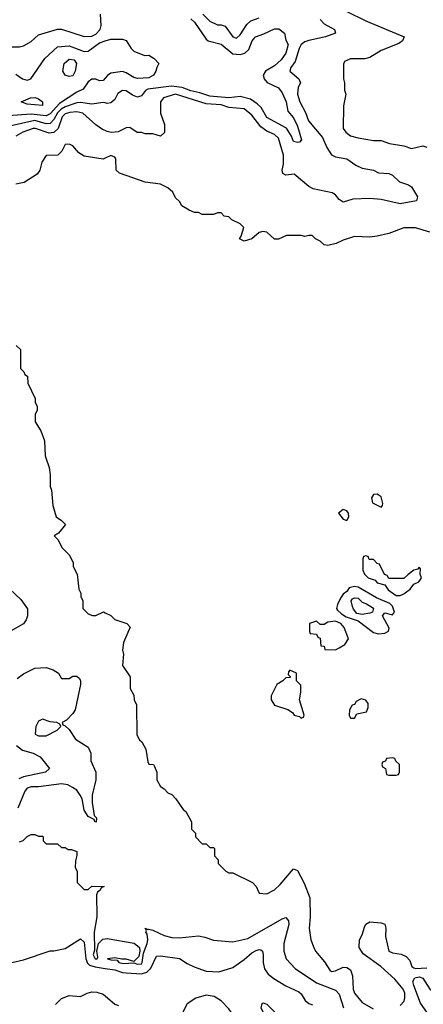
# Model space of a CAD drawing. Header units: inches. Extents: x 2380053 to 2584298, y 380219 to 546618.
# Tile 762 of 788: x 2479550 to 2481672, y 497131 to 502301. Entities that reach past the tile are written whole.
import ezdxf

# ---------------------------------------------------------------- set-up
doc = ezdxf.new("R2010")
doc.units = ezdxf.units.IN
doc.header["$MEASUREMENT"] = 0
for name, color, linetype in [('C4479', 7, 'Continuous'), ('C4489', 7, 'Continuous'), ('C4570', 7, 'Continuous'), ('C4580', 7, 'Continuous')]:
    doc.layers.add(name, color=color, linetype=linetype)

msp = doc.modelspace()

# ---------------------------------------------------------------- linework, layer by layer
at = {"layer": 'C4479', "color": 2}
for points, elevation in [([(2479688, 500000), (2479704.7, 499950), (2479710.9, 499910.9), (2479711.3, 499850), (2479718, 499830), (2479724.7, 499750), (2479742, 499690), (2479770, 499671.3), (2479791, 499650), (2479754.4, 499605.6), (2479732, 499590), (2479752, 499570), (2479772, 499530), (2479810.9, 499490.9), (2479832, 499450), (2479832, 499430), (2479852, 499390), (2479862, 499310), (2479872, 499290), (2479872.7, 499272.7), (2479882, 499250), (2479882, 499210), (2479910, 499182), (2479932.7, 499172.7), (2479950, 499172), (2479991.1, 499191.1), (2480000, 499186.8)], 42), ([(2479498, 499310), (2479555.9, 499255.9), (2479591.6, 499208.4), (2479592, 499170), (2479584.7, 499150), (2479570.7, 499129.3), (2479502, 499090)], 38), ([(2479538, 498842), (2479570, 498866), (2479630, 498896), (2479690, 498898.8), (2479726.4, 498886.4), (2479754, 498870), (2479770, 498842), (2479810, 498842), (2479830, 498854), (2479850, 498854), (2479863.6, 498843.6), (2479870.9, 498830.9), (2479870.8, 498810), (2479842, 498678), (2479830, 498658), (2479796.9, 498623.1), (2479774, 498610), (2479778, 498598), (2479790, 498594), (2479810, 498574), (2479843.5, 498523.5), (2479910, 498482), (2479924.7, 498450), (2479924.7, 498410), (2479951.3, 498350), (2479951, 498310), (2479931.1, 498228.9), (2479931, 498190), (2479942, 498122), (2479954, 498110), (2479952.7, 498087.3), (2479946, 498090), (2479942, 498102), (2479910, 498118), (2479889, 498150), (2479878, 498210), (2479868.7, 498230), (2479850, 498255.3), (2479828, 498270), (2479802.7, 498282.7), (2479770, 498289.3), (2479650, 498272.3), (2479610, 498272.3), (2479590, 498265.2), (2479577.3, 498250), (2479539.9, 498160.1)], 38), ([(2479534, 498490), (2479565.1, 498465.1), (2479621, 498450), (2479658, 498430), (2479706.8, 498370), (2479686, 498350), (2479570, 498325.6), (2479545.2, 498314.8)], 34), ([(2479550, 497984.7), (2479568.9, 497991.1), (2479590, 498012), (2479610, 498022), (2479630, 498022), (2479650, 498014), (2479670, 498014), (2479674, 498010), (2479674, 497990), (2479690, 497974), (2479750, 497974), (2479770, 497954), (2479790, 497954), (2479804.7, 497944.7), (2479823.6, 497943.6), (2479850, 497934), (2479851.6, 497911.6), (2479843.6, 497883.6), (2479842, 497850), (2479852, 497830), (2479852, 497770), (2479890, 497734), (2479910, 497734), (2479930, 497752), (2479994, 497750), (2479978, 497742), (2479974, 497730), (2479959.6, 497720.4), (2479954.4, 497705.6), (2479955.3, 497590), (2479942, 497510), (2479944.5, 497415.5), (2479937.3, 497390), (2479948, 497370), (2479958, 497370), (2479962, 497378), (2479956, 497410), (2479964, 497450), (2479987.2, 497472.8), (2480000, 497474.5)], 38), ([(2479510, 497351.3), (2479570, 497364.7), (2479710, 497411.3), (2479730, 497411.3), (2479790, 497424.7), (2479870, 497474.8), (2479890, 497458), (2479897.8, 497370), (2479907.4, 497347.4), (2479917.2, 497337.2), (2479947.1, 497327.1), (2480000, 497319.4)], 34), ([(2479738, 497130), (2479770, 497162), (2479810, 497178), (2479870, 497172), (2479906, 497190), (2479930, 497196), (2479955.3, 497195.3), (2479990, 497184.7), (2480000, 497175.8)], 30)]:
    msp.add_lwpolyline(points, dxfattribs=dict(at, elevation=elevation))
at = {"layer": 'C4479', "color": 2, "elevation": 38}
msp.add_lwpolyline([(2479670, 498628.7), (2479650, 498618), (2479636, 498590), (2479632, 498550), (2479650, 498541), (2479690, 498540.7), (2479748, 498570), (2479766, 498590), (2479762, 498602), (2479746, 498610), (2479710, 498614)], close=True, dxfattribs=at)
at = {"layer": 'C4489', "color": 2}
for points, elevation in [([(2481430, 499809), (2481410, 499808.7), (2481398.8, 499790), (2481404, 499764), (2481450, 499742), (2481458, 499750), (2481459, 499761), (2481450, 499795.3)], 46), ([(2481250, 499729), (2481226, 499710), (2481250, 499678.8), (2481270, 499671.3), (2481281.2, 499690), (2481279, 499710), (2481270, 499722)], 46), ([(2481370, 499486), (2481358, 499482), (2481354, 499470), (2481354, 499410), (2481362, 499390), (2481382, 499370), (2481418, 499358), (2481430, 499344.7), (2481470, 499334), (2481487.1, 499307.1), (2481530, 499278), (2481550, 499278), (2481570, 499286.8), (2481602, 499310), (2481622.7, 499337.3), (2481648, 499350), (2481658, 499362), (2481662, 499370), (2481655.3, 499390), (2481658, 499418), (2481650, 499426), (2481643.6, 499416.4), (2481622, 499410), (2481591.6, 499388.4), (2481570, 499366), (2481490, 499366), (2481482, 499382), (2481467.3, 499387.3), (2481442, 499442), (2481430, 499446), (2481410, 499466), (2481387.3, 499467.3), (2481382, 499482)], 46), ([(2481310, 499325.2), (2481282.5, 499317.5), (2481270, 499298), (2481250, 499284), (2481236.7, 499263.3), (2481220.7, 499230), (2481216, 499210), (2481220.7, 499200.7), (2481241.4, 499181.4), (2481266.4, 499166.4), (2481330, 499144.7), (2481410, 499082.8), (2481436.8, 499076.8), (2481470, 499079.1), (2481489, 499090), (2481493.2, 499106.8), (2481457.2, 499170), (2481470, 499186), (2481510, 499176), (2481521.2, 499190), (2481510, 499222), (2481495.5, 499235.5), (2481425.4, 499265.4), (2481330, 499321.2)], 46), ([(2481350, 499177.2), (2481323.2, 499183.2), (2481305.6, 499205.6), (2481300.5, 499220.5), (2481292.7, 499250), (2481300.1, 499259.9), (2481310, 499264.9), (2481330, 499263), (2481350, 499243), (2481374, 499234), (2481410, 499211.3), (2481404.7, 499190), (2481390, 499184.5)], 46), ([(2481210, 499142), (2481170, 499138), (2481150, 499126), (2481130, 499126), (2481110, 499142), (2481074, 499130), (2481074, 499090), (2481078, 499078), (2481110, 499074), (2481118, 499058), (2481130, 499054), (2481134, 499014), (2481151.1, 499011.1), (2481154, 498994), (2481210, 498992), (2481230, 499002), (2481259, 499021), (2481278, 499050), (2481255.3, 499110), (2481238, 499130)], 46), ([(2480970, 498886), (2480963.6, 498876.4), (2480962, 498862), (2480972.7, 498852.7), (2480972.7, 498847.3), (2480950, 498846), (2480934, 498830), (2480902, 498810), (2480872, 498750), (2480872, 498730), (2480890, 498702), (2480959.6, 498679.6), (2480983.6, 498663.6), (2480994, 498650), (2481022, 498642), (2481030, 498634), (2481042, 498638), (2481046, 498650), (2481022, 498730), (2481028, 498770), (2481027.3, 498807.3), (2481006, 498830), (2481006, 498870)], 46), ([(2481345.4, 498734.6), (2481319.6, 498720.4), (2481310, 498706), (2481298, 498702), (2481283.6, 498676.4), (2481282, 498650), (2481290, 498634), (2481310, 498634), (2481323.1, 498656.9), (2481373.6, 498666.4), (2481382, 498690), (2481382, 498710), (2481370, 498728)], 46), ([(2481510, 498426), (2481478, 498422), (2481472.7, 498407.3), (2481458, 498402), (2481454, 498390), (2481458, 498378), (2481474, 498370), (2481478, 498338), (2481490, 498334), (2481530, 498334), (2481542, 498338), (2481546, 498350), (2481546, 498390), (2481527.3, 498407.3), (2481522, 498422)], 46), ([(2480530, 497179), (2480475.9, 497164.1), (2480430, 497133.2), (2480407.3, 497090), (2480404, 497070), (2480406.8, 497030), (2480426.8, 496970), (2480445.2, 496945.2), (2480470, 496931.3), (2480510, 496918), (2480590, 496914), (2480608.4, 496931.6), (2480628, 496970), (2480628.4, 496991.6), (2480667.3, 497032.7), (2480668.7, 497070), (2480662, 497090), (2480650, 497108), (2480609.1, 497149.1), (2480572.9, 497172.9)], 34), ([(2480870, 497040.7), (2480850, 497054), (2480819, 497110), (2480824.7, 497135.3), (2480830, 497138), (2480850, 497131.3), (2480890.8, 497090), (2480902.8, 497070), (2480900.7, 497050), (2480890, 497042)], 30)]:
    msp.add_lwpolyline(points, close=True, dxfattribs=dict(at, elevation=elevation))
for points, elevation in [([(2480000, 499186.8), (2480030, 499172), (2480051.1, 499151.1), (2480114, 499130), (2480131.6, 499111.6), (2480096, 499030), (2480091, 498990), (2480096, 498970), (2480091.3, 498910), (2480131.3, 498850), (2480132, 498790), (2480150, 498754), (2480152, 498730), (2480163.6, 498703.6), (2480165.4, 498545.4), (2480179.6, 498519.6), (2480192, 498510), (2480214, 498470), (2480223.5, 498403.5), (2480230, 498392), (2480254, 498390), (2480259.6, 498379.6), (2480272, 498350), (2480272, 498310), (2480290, 498274), (2480310, 498262), (2480330, 498242), (2480350, 498232), (2480372, 498210), (2480410, 498154), (2480423.6, 498143.6), (2480454, 498090), (2480454, 498050), (2480474, 498030), (2480474, 498010), (2480510, 497974), (2480530, 497974), (2480550, 497954), (2480570, 497954), (2480574, 497950), (2480574, 497910), (2480594, 497890), (2480594, 497870), (2480634, 497830), (2480650, 497822), (2480670, 497822), (2480774, 497770), (2480794, 497750), (2480810, 497714), (2480850, 497712), (2480890, 497732), (2480920.2, 497759.8), (2480990, 497842), (2481010, 497834), (2481046.4, 497766.4), (2481076, 497690), (2481078, 497590), (2481071.3, 497530), (2481081, 497470), (2481096, 497430), (2481106, 497410), (2481153.4, 497353.4), (2481181, 497310), (2481190, 497304), (2481210, 497306.8), (2481250, 497326), (2481270, 497324.7), (2481290, 497312), (2481299.8, 497279.8), (2481302.8, 497210), (2481310.8, 497190), (2481350, 497141), (2481407.5, 497107.5)], 42), ([(2480000, 497474.5), (2480010, 497475.8), (2480152.9, 497452.9), (2480180.5, 497430), (2480182, 497410), (2480177.5, 497382.5), (2480150, 497355.3), (2480110, 497368.7), (2480087.3, 497367.3), (2480050, 497375.1), (2480012, 497370), (2480030, 497364), (2480062, 497362), (2480072, 497350), (2480094.2, 497345.8), (2480150, 497348), (2480170, 497341.6), (2480190, 497344.4), (2480195.1, 497350), (2480200.9, 497399.1), (2480220.5, 497450), (2480223.5, 497470), (2480219.7, 497499.7), (2480214, 497510), (2480216.4, 497516.4), (2480209.3, 497530.7), (2480223.6, 497523.6), (2480230, 497526), (2480250, 497520.7), (2480310, 497493), (2480350, 497481.6), (2480390, 497479.3), (2480490, 497490.6), (2480524.1, 497484.1), (2480570, 497467.7), (2480670, 497459.1), (2480750, 497476), (2480930, 497580.7), (2480950, 497586), (2480962.8, 497570), (2480964.9, 497550), (2480939.3, 497450), (2480939.1, 497410), (2480950.8, 497370), (2480999, 497319), (2481110, 497243), (2481210, 497206), (2481230, 497184), (2481252.4, 497112.4)], 38), ([(2481550, 497124.7), (2481572.1, 497147.9), (2481575.5, 497164.5), (2481575.1, 497190), (2481566, 497210), (2481522.7, 497262.7), (2481449.2, 497330), (2481355.5, 497395.5), (2481334, 497430), (2481336, 497470), (2481350, 497496), (2481363.1, 497536.9), (2481370, 497551), (2481390, 497564.9), (2481450, 497558.8), (2481470, 497551.3), (2481474.8, 497530), (2481473.4, 497486.6), (2481490.7, 497410), (2481510, 497401.7), (2481554.9, 497394.9), (2481582.4, 497382.4), (2481600.5, 497360.5), (2481610.8, 497330), (2481622.3, 497322.3), (2481630, 497319.3), (2481690, 497322.8)], 42), ([(2480000, 497319.4), (2480050, 497312), (2480090, 497297.7), (2480110, 497295.8), (2480190, 497291.5), (2480219.5, 497300.5), (2480239.1, 497320.9), (2480270, 497384.7), (2480290, 497386), (2480390, 497371), (2480430, 497344.7), (2480467.1, 497327.1), (2480530, 497304.7), (2480598, 497302), (2480670, 497324.7), (2480730, 497365.5), (2480770, 497400.5), (2480793.4, 497413.4), (2480810, 497419.1), (2480817.1, 497417.1), (2480826, 497410), (2480830.7, 497390.7), (2480830.8, 497350), (2480838, 497318), (2480856, 497290), (2480886.2, 497266.2), (2480950, 497227.3), (2481017.3, 497197.3), (2481030, 497186), (2481050.4, 497150.3), (2481070, 497135.5), (2481090, 497128.4)], 34), ([(2481690, 497089.3), (2481656.6, 497136.6), (2481621.4, 497230), (2481616.4, 497250), (2481627.8, 497270), (2481650, 497275.9), (2481670, 497268.7), (2481705.8, 497210), (2481729.1, 497189.1), (2481770, 497160.8), (2481790, 497154.3), (2481810, 497154.6), (2481910, 497196.4), (2481949.3, 497230), (2481972.8, 497267.2), (2481994.9, 497285.1), (2482090, 497334.8), (2482110, 497332), (2482112.7, 497310), (2482088.2, 497250), (2482065.5, 497230), (2482013.8, 497166.2), (2481930, 497119.7)], 38), ([(2480000, 497175.8), (2480050, 497131.3), (2480070, 497124.7)], 30)]:
    msp.add_lwpolyline(points, dxfattribs=dict(at, elevation=elevation))
at = {"layer": 'C4570', "color": 2}
for points, elevation in [([(2479370, 502334.9), (2479410.5, 502290), (2479430, 502198.8), (2479450, 502176.3), (2479470, 502165.5), (2479510, 502159.1), (2479550, 502158.8), (2479570, 502164), (2479610, 502186.8), (2479650, 502220.7), (2479750, 502250.8), (2479770, 502250.8), (2479890, 502212.4), (2479930, 502214.4), (2479950, 502224.9), (2479973, 502250), (2479978, 502270), (2479975.1, 502330)], 34), ([(2479530, 502014.8), (2479564.7, 501990), (2479590, 501984), (2479609.1, 501990.9), (2479682.5, 502097.5), (2479750, 502158.4), (2479810, 502163.8), (2479890, 502134.4), (2479910, 502134.9), (2479970, 502180.2), (2480000, 502189.5)], 30), ([(2480000, 501993), (2479990, 501981.2), (2479970, 501979.3), (2479950, 501989.2), (2479930, 501989), (2479910, 501974), (2479884.5, 501935.5), (2479850, 501919.5), (2479759.6, 501860.4), (2479710, 501806.2), (2479690, 501795.8), (2479610, 501804.4), (2479490, 501796)], 30), ([(2480000, 501863.6), (2479990, 501866), (2479930, 501857.4), (2479870, 501865.8), (2479850, 501863.8), (2479790, 501842.9), (2479768.7, 501831.3), (2479750, 501811.8), (2479730, 501777.4), (2479710, 501755.1), (2479690, 501754), (2479630, 501770.7), (2479490, 501739.7)], 34), ([(2480000, 501718.6), (2479984.9, 501724.9), (2479950, 501749.4), (2479882, 501810), (2479850, 501816.3), (2479813.4, 501813.4), (2479790, 501806.6), (2479774.6, 501790), (2479753.1, 501730), (2479730, 501708.2), (2479705.2, 501705.2), (2479634, 501730), (2479622, 501730), (2479567.3, 501710), (2479530.8, 501690)], 38), ([(2480000, 501573.5), (2479990, 501568.7), (2479890, 501584), (2479862, 501602), (2479830, 501638), (2479810, 501648), (2479790, 501646), (2479772, 501610), (2479750.7, 501589.3), (2479690, 501588), (2479667.1, 501552.9), (2479656, 501510), (2479642, 501490), (2479574.4, 501445.6), (2479530, 501438)], 42), ([(2479532, 500590), (2479554.8, 500570), (2479554, 500470), (2479572.7, 500452.7), (2479578, 500438), (2479592, 500430), (2479592.7, 500392.7), (2479631.6, 500311.6), (2479632.7, 500292.7), (2479642, 500270), (2479642, 500250), (2479632.7, 500227.3), (2479632, 500190), (2479662, 500142), (2479681, 500090), (2479684.7, 500010), (2479688, 500000)], 42)]:
    msp.add_lwpolyline(points, dxfattribs=dict(at, elevation=elevation))
at = {"layer": 'C4570', "color": 2, "elevation": 26}
for points in [[(2479810, 502002), (2479789.5, 502009.5), (2479777.2, 502030), (2479784.5, 502070), (2479810, 502093.7), (2479836.3, 502090), (2479848.4, 502070), (2479841.6, 502030), (2479830, 502006.6)], [(2479670, 501849.5), (2479590, 501857.2), (2479558, 501870), (2479608, 501890), (2479632.3, 501892.3), (2479650, 501886), (2479671, 501870)]]:
    msp.add_lwpolyline(points, close=True, dxfattribs=at)
at = {"layer": 'C4580', "color": 2}
for points, elevation in [([(2480450, 502304.9), (2480470, 502287.3), (2480530, 502198.8), (2480541, 502190), (2480610, 502172.4), (2480670, 502121.6), (2480710, 502118.4), (2480734.3, 502125.7), (2480755.4, 502144.6), (2480772.3, 502190), (2480790, 502210.4), (2480834.2, 502225.8), (2480890, 502253), (2480912.7, 502252.7), (2480942.8, 502230), (2480950, 502194), (2480961, 502170), (2480950, 502125.2), (2480924.9, 502090), (2480890, 502058), (2480842, 502030), (2480831, 502010), (2480836, 501990), (2480850.6, 501970.6), (2480910, 501942.8), (2480930, 501916), (2480950.4, 501870), (2480960.7, 501820.7), (2480990, 501786), (2481010, 501742), (2481031.3, 501670), (2481022, 501658), (2481010, 501655.3), (2480990, 501662), (2480979, 501690), (2480952.1, 501732.1), (2480850, 501787), (2480819.6, 501839.6), (2480799.3, 501859.3), (2480763.3, 501883.3), (2480710, 501897.6), (2480650.3, 501889.7), (2480550, 501899.8), (2480497.3, 501917.3), (2480450, 501927), (2480404.9, 501944.9), (2480347.6, 501952.4), (2480224.1, 501935.9), (2480211.6, 501928.5), (2480190, 501900.7), (2480170, 501894.7), (2480143.8, 501903.8), (2480110, 501927.3), (2480090, 501929.5), (2480066, 501914), (2480050, 501882), (2480030, 501864), (2480010, 501861.2), (2480000, 501863.6)], 34), ([(2481130, 502301), (2481150, 502279.1), (2481204.7, 502250), (2481210.7, 502230), (2481158, 502210), (2481070, 502191.5), (2481050, 502184.2), (2481030.5, 502170), (2481018.9, 502150), (2480998.3, 502081.7), (2480974.8, 502050), (2480971, 502030), (2481018, 501990), (2481022, 501982), (2481026, 501970), (2481013.7, 501946.3), (2481010.7, 501910), (2481023, 501870), (2481053.4, 501813.4), (2481068.5, 501770), (2481142, 501682), (2481164.4, 501630), (2481190, 501590.7), (2481210, 501580.4), (2481270, 501570.4), (2481317.3, 501537.3), (2481350, 501520.7), (2481410, 501511), (2481436.8, 501496.8), (2481490, 501493.4), (2481510, 501484.9), (2481547.3, 501450), (2481594.2, 501434.2), (2481610, 501424), (2481642, 501370), (2481636, 501350), (2481550, 501333.3), (2481450, 501357.6), (2481390, 501361.2), (2481302, 501358), (2481250, 501342.7), (2481230, 501357.2), (2481210, 501382), (2481192.6, 501392.6), (2481093.1, 501413.1), (2481070, 501424.5), (2480993.2, 501490), (2480950, 501485.2), (2480933.2, 501493.2), (2480929.4, 501510), (2480937.4, 501542.6), (2480936.9, 501590), (2480910, 501678), (2480890, 501697.6), (2480850, 501714.7), (2480818.7, 501738.7), (2480770, 501799.5), (2480730, 501833.6), (2480650, 501839.7), (2480610, 501853.1), (2480530, 501858.3), (2480370, 501909.5), (2480306, 501890), (2480291, 501870), (2480291, 501810), (2480311.3, 501750), (2480312, 501730), (2480311.6, 501708.4), (2480291.3, 501688.7), (2480250, 501702), (2480210, 501702), (2480190, 501708.7), (2480168.4, 501708.4), (2480130, 501735.3), (2480110, 501733.2), (2480067.9, 501712.1), (2480030.6, 501709.4), (2480010, 501714.5), (2480000, 501718.6)], 38), ([(2480512.4, 502330), (2480550, 502292.7), (2480590, 502273.4), (2480610, 502273.4), (2480630, 502266.8), (2480670, 502211), (2480690, 502204), (2480710, 502221), (2480745.1, 502274.9), (2480765.4, 502294.6), (2480810, 502310.8)], 38), ([(2481270, 502344.7), (2481370, 502294.8), (2481572, 502210), (2481562, 502190), (2481543.5, 502176.5), (2481450, 502139), (2481390, 502102), (2481365.4, 502094.6), (2481290, 502095.3), (2481258, 502082), (2481252.7, 502067.3), (2481252, 501990), (2481258, 501970), (2481258, 501930), (2481264.7, 501910), (2481251.6, 501848.4), (2481251.3, 501730), (2481264.7, 501710), (2481290, 501691.3), (2481330, 501681), (2481410, 501666), (2481450, 501666), (2481494, 501650), (2481570, 501638), (2481610, 501624.7), (2481670, 501638), (2481690, 501631.3)], 42), ([(2480000, 502189.5), (2480030, 502198.8), (2480090, 502198.8), (2480110, 502191.3), (2480136, 502150), (2480150, 502136), (2480207.3, 502112.7), (2480230, 502114), (2480256.9, 502096.9), (2480282, 502070), (2480270.7, 502049.3), (2480266.8, 502030), (2480254, 502010), (2480230, 501995.1), (2480170, 501992.3), (2480150, 501997), (2480110, 502022.7), (2480090, 502029.4), (2480030, 502019.3), (2480012.4, 502007.6), (2480000, 501993)], 30), ([(2481705.6, 501185.6), (2481630, 501208.7), (2481570, 501208.7), (2481490, 501179), (2481430, 501164), (2481390, 501159), (2481310, 501162), (2481250, 501144), (2481213.7, 501126.3), (2481170, 501115.3), (2481150, 501118), (2481130, 501138), (2481106, 501150), (2481087.3, 501167.3), (2481070, 501168), (2481050, 501162), (2481030, 501168), (2480952.7, 501167.3), (2480910, 501148), (2480890, 501148), (2480850, 501186), (2480828, 501188), (2480810, 501184), (2480770.5, 501149.5), (2480730, 501137.2), (2480706, 501150), (2480715.1, 501164.9), (2480728, 501210), (2480708.9, 501228.9), (2480666, 501250), (2480650, 501266), (2480626, 501270), (2480610, 501286), (2480590, 501286), (2480570, 501278), (2480510, 501278), (2480490, 501288), (2480470, 501288), (2480440.4, 501300.4), (2480403.1, 501323.1), (2480390, 501346), (2480370, 501366), (2480354.6, 501394.6), (2480330, 501418), (2480290, 501438), (2480210, 501448), (2480074.6, 501494.6), (2480058, 501510), (2480056, 501570), (2480050, 501579), (2480030, 501588), (2480000, 501573.5)], 42)]:
    msp.add_lwpolyline(points, dxfattribs=dict(at, elevation=elevation))

doc.saveas('drawing.dxf')
